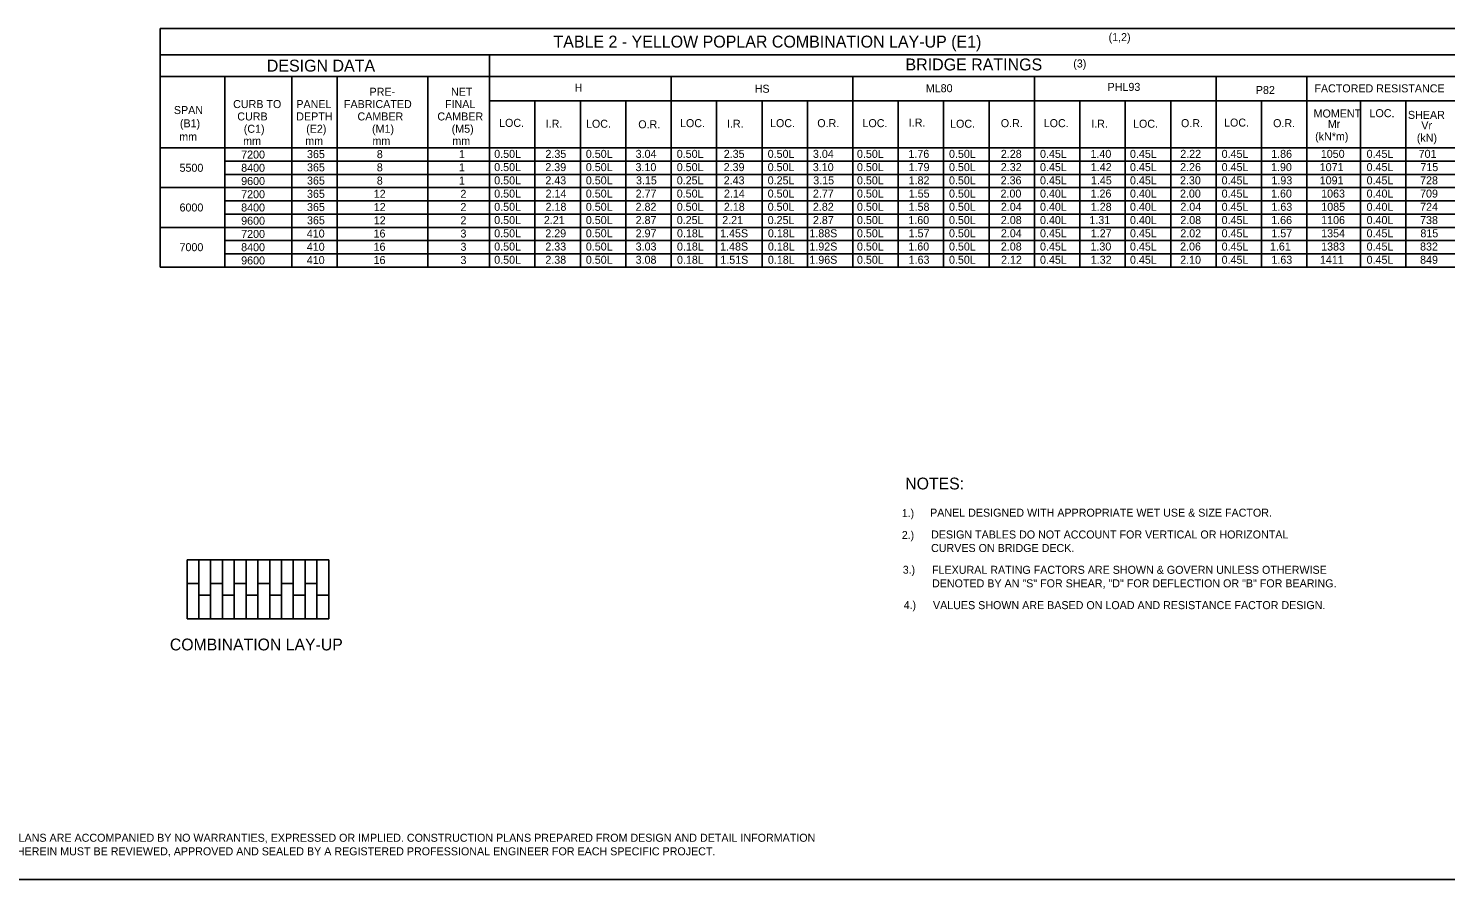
# Model space of a CAD drawing. Extents: x -5022 to -159, y 1126 to 7226.
# Drawn here: x -4611 to -4079, y 1735 to 2054 of the extents above; entities that cross this region are included whole.
import ezdxf

# ---------------------------------------------------------------- set-up
doc = ezdxf.new("R2010")
doc.units = 0
doc.layers.add('2', color=7, linetype='Continuous')
doc.layers.add('4', color=7, linetype='Continuous')

msp = doc.modelspace()

# ---------------------------------------------------------------- linework, layer by layer
at = {"layer": '2'}
for p, q in [((-4498.2, 1854.66), (-4551.35, 1854.66)), ((-4551.35, 1854.66), (-4551.35, 1832.51)), ((-4546.92, 1854.66), (-4546.92, 1832.51)), ((-4542.49, 1854.66), (-4542.49, 1832.51)), ((-4538.07, 1854.66), (-4538.07, 1832.51)), ((-4533.64, 1854.66), (-4533.64, 1832.51)), ((-4529.21, 1854.66), (-4529.21, 1832.51)), ((-4524.78, 1854.66), (-4524.78, 1832.51)), ((-4520.35, 1854.66), (-4520.35, 1832.51)), ((-4515.92, 1854.66), (-4515.92, 1832.51)), ((-4511.49, 1854.66), (-4511.49, 1832.51)), ((-4507.06, 1854.66), (-4507.06, 1832.51)), ((-4502.63, 1854.66), (-4502.63, 1832.51)), ((-4498.2, 1854.66), (-4498.2, 1832.51)), ((-4546.92, 1845.8), (-4551.35, 1845.8)), ((-4538.07, 1845.8), (-4542.49, 1845.8)), ((-4529.21, 1845.8), (-4533.64, 1845.8)), ((-4520.35, 1845.8), (-4524.78, 1845.8)), ((-4511.49, 1845.8), (-4515.92, 1845.8)), ((-4502.63, 1845.8), (-4507.06, 1845.8)), ((-4542.49, 1841.37), (-4546.92, 1841.37)), ((-4533.64, 1841.37), (-4538.07, 1841.37)), ((-4524.78, 1841.37), (-4529.21, 1841.37)), ((-4515.92, 1841.37), (-4520.35, 1841.37)), ((-4507.06, 1841.37), (-4511.49, 1841.37)), ((-4498.2, 1841.37), (-4502.63, 1841.37)), ((-4498.2, 1832.51), (-4551.35, 1832.51)), ((-3855.13, 1734.81), (-4641.13, 1734.81))]:
    msp.add_line(p, q, dxfattribs=at)
at = {"layer": '4'}
for p, q in [((-4561.45, 2053.79), (-4060.31, 2053.79)), ((-4561.45, 2053.79), (-4561.45, 1964.34)), ((-4561.45, 2043.87), (-4060.31, 2043.87)), ((-4437.94, 2043.87), (-4437.94, 1964.34)), ((-4561.45, 2035.8), (-4060.31, 2035.8)), ((-4537.22, 2035.8), (-4537.22, 1964.34)), ((-4512.07, 2035.8), (-4512.07, 1964.34)), ((-4495.02, 2035.8), (-4495.02, 1964.34)), ((-4461.09, 2035.8), (-4461.09, 1964.34)), ((-4437.94, 2035.8), (-4437.94, 1964.34)), ((-4369.82, 2035.8), (-4369.82, 1964.34)), ((-4301.72, 2035.8), (-4301.72, 1964.34)), ((-4233.62, 2035.8), (-4233.62, 1964.34)), ((-4165.52, 2035.8), (-4165.52, 1964.34)), ((-4131.47, 2035.8), (-4131.47, 1964.34)), ((-4437.94, 2026.59), (-4060.31, 2026.59)), ((-4437.94, 2026.59), (-4437.94, 1964.34)), ((-4420.9, 2026.59), (-4420.9, 1964.34)), ((-4403.87, 2026.59), (-4403.87, 1964.34)), ((-4386.85, 2026.59), (-4386.85, 1964.34)), ((-4352.79, 2026.59), (-4352.79, 1964.34)), ((-4335.77, 2026.59), (-4335.77, 1964.34)), ((-4318.75, 2026.59), (-4318.75, 1964.34)), ((-4284.69, 2026.59), (-4284.69, 1964.34)), ((-4267.67, 2026.59), (-4267.67, 1964.34)), ((-4250.64, 2026.59), (-4250.64, 1964.34)), ((-4216.59, 2026.59), (-4216.59, 1964.34)), ((-4199.57, 2026.59), (-4199.57, 1964.34)), ((-4182.54, 2026.59), (-4182.54, 1964.34)), ((-4148.49, 2026.59), (-4148.49, 1964.34)), ((-4111.38, 2026.59), (-4111.38, 1964.34)), ((-4094.36, 2026.59), (-4094.36, 1964.34)), ((-4561.45, 2008.99), (-4060.31, 2008.99)), ((-4537.22, 2004.03), (-4416.56, 2004.03)), ((-4537.22, 2004.03), (-4060.31, 2004.03)), ((-4537.22, 1999.07), (-4416.56, 1999.07)), ((-4537.22, 1999.07), (-4060.31, 1999.07)), ((-4561.45, 1994.11), (-4060.31, 1994.11)), ((-4537.22, 1989.15), (-4416.56, 1989.15)), ((-4537.22, 1989.15), (-4060.31, 1989.15)), ((-4537.22, 1984.19), (-4416.56, 1984.19)), ((-4537.22, 1984.19), (-4060.31, 1984.19)), ((-4561.45, 1979.22), (-4060.31, 1979.22)), ((-4537.22, 1974.26), (-4416.56, 1974.26)), ((-4537.22, 1974.26), (-4060.31, 1974.26)), ((-4537.22, 1969.3), (-4416.56, 1969.3)), ((-4537.22, 1969.3), (-4060.31, 1969.3)), ((-4561.45, 1964.34), (-4060.31, 1964.34))]:
    msp.add_line(p, q, dxfattribs=at)

# ---------------------------------------------------------------- texts
at = {"layer": '2'}
for s, height, p in [('TABLE 2 - YELLOW POPLAR COMBINATION LAY-UP (E1)', 4.4793, (-4413.96, 2046.59)), ('(1,2)', 3, (-4205.83, 2049.01)), ('DESIGN DATA', 4.4793, (-4521.43, 2037.58)), ('BRIDGE RATINGS', 4.4793, (-4281.97, 2038.02)), ('(3)', 3, (-4219.08, 2039.13)), ('PRE-', 3, (-4482.91, 2028.54)), ('NET', 3, (-4452.37, 2028.54)), ('H', 3, (-4406.02, 2030.12)), ('HS', 3, (-4338.51, 2029.66)), ('ML80', 3, (-4274.36, 2029.86)), ('PHL93', 3, (-4206.2, 2030.35)), ('P82', 3, (-4150.62, 2029.19)), ('FACTORED RESISTANCE', 3.0001, (-4128.66, 2029.8)), ('SPAN', 3, (-4556.27, 2021.67)), ('CURB TO', 3, (-4534.05, 2023.92)), ('PANEL', 3, (-4510.35, 2023.92)), ('FABRICATED', 3, (-4492.51, 2023.92)), ('FINAL', 3, (-4454.62, 2023.92)), ('(B1)', 3, (-4554.01, 2016.7)), ('CURB', 3, (-4532.5, 2019.29)), ('DEPTH', 3, (-4510.39, 2019.29)), ('CAMBER', 3, (-4487.43, 2019.29)), ('CAMBER', 3, (-4457.48, 2019.29)), ('LOC.', 3, (-4434.34, 2016.88)), ('I.R.', 3, (-4416.86, 2016.55)), ('LOC.', 3, (-4401.77, 2016.55)), ('O.R.', 3, (-4382.16, 2016.34)), ('LOC.', 3, (-4366.51, 2016.77)), ('I.R.', 3, (-4348.9, 2016.55)), ('LOC.', 3, (-4332.75, 2016.77)), ('O.R.', 3, (-4315.04, 2016.77)), ('LOC.', 3, (-4298.1, 2016.77)), ('I.R.', 3, (-4280.73, 2016.98)), ('LOC.', 3, (-4265.25, 2016.55)), ('O.R.', 3, (-4246.23, 2016.77)), ('LOC.', 3, (-4230.16, 2016.77)), ('I.R.', 3, (-4212.34, 2016.55)), ('LOC.', 3, (-4196.66, 2016.55)), ('O.R.', 3, (-4178.68, 2016.77)), ('LOC.', 3, (-4162.54, 2016.98)), ('O.R.', 3, (-4144.14, 2016.77)), ('MOMENT', 3, (-4128.96, 2020.39)), ('Mr', 3, (-4123.63, 2016.48)), ('LOC.', 3, (-4108, 2020.5)), ('SHEAR', 3, (-4093.59, 2019.87)), ('mm', 3, (-4554.27, 2011.72)), ('(C1)', 3, (-4530.07, 2014.66)), ('(E2)', 3, (-4506.66, 2014.66)), ('(M1)', 3, (-4481.98, 2014.66)), ('(M5)', 3, (-4452.12, 2014.66)), ('(kN*m)', 3, (-4128.39, 2011.82)), ('(kN)', 3, (-4090.26, 2011.29)), ('Vr', 3, (-4088.58, 2015.94)), ('mm', 3, (-4530.3, 2010.13)), ('mm', 3, (-4507.02, 2010.13)), ('mm', 3, (-4481.83, 2010.13)), ('mm', 3, (-4451.88, 2010.13)), ('7200', 3, (-4531.04, 2005.01)), ('365', 3, (-4506.36, 2005.17)), ('8', 3, (-4480.19, 2005.17)), ('1', 3, (-4449.37, 2005.17)), ('0.50L', 3, (-4436.17, 2005.26)), ('0.50L', 3, (-4436.17, 2000.3)), ('2.39', 3, (-4417.01, 2000.3)), ('2.35', 3, (-4416.96, 2005.26)), ('0.50L', 3, (-4401.82, 2005.26)), ('0.50L', 3, (-4401.82, 2000.3)), ('3.10', 3, (-4383.19, 2000.3)), ('3.04', 3, (-4383.14, 2005.26)), ('0.50L', 3, (-4367.73, 2005.26)), ('0.50L', 3, (-4367.73, 2000.3)), ('2.39', 3, (-4350.14, 2000.3)), ('2.35', 3, (-4350.1, 2005.26)), ('0.50L', 3, (-4333.64, 2005.26)), ('0.50L', 3, (-4333.64, 2000.3)), ('3.10', 3, (-4316.72, 2000.3)), ('3.04', 3, (-4316.67, 2005.26)), ('0.50L', 3, (-4300.17, 2005.26)), ('0.50L', 3, (-4300.17, 2000.3)), ('1.76', 3, (-4280.86, 2005.26)), ('1.79', 3, (-4280.78, 2000.3)), ('0.50L', 3, (-4265.66, 2005.26)), ('0.50L', 3, (-4265.66, 2000.3)), ('2.32', 3, (-4246.24, 2000.3)), ('2.28', 3, (-4246.22, 2005.26)), ('0.45L', 3, (-4231.54, 2005.26)), ('0.45L', 3, (-4231.54, 2000.3)), ('1.40', 3, (-4212.62, 2005.26)), ('1.42', 3, (-4212.51, 2000.3)), ('0.45L', 3, (-4197.81, 2005.26)), ('0.45L', 3, (-4197.81, 2000.3)), ('2.26', 3, (-4179.01, 2000.3)), ('2.22', 3, (-4178.95, 2005.26)), ('0.45L', 3, (-4163.45, 2005.26)), ('0.45L', 3, (-4163.45, 2000.3)), ('1.90', 3, (-4144.91, 2000.3)), ('1.86', 3, (-4144.86, 2005.26)), ('1071', 3, (-4126.67, 2000.3)), ('1050', 3, (-4126.26, 2005.26)), ('0.45L', 3, (-4109.09, 2005.27)), ('0.45L', 3, (-4109.09, 2000.3)), ('701', 3, (-4089.58, 2005.27)), ('5500', 3, (-4554.15, 2000.05)), ('8400', 3, (-4531.04, 2000.05)), ('9600', 3, (-4531.04, 1995.09)), ('365', 3, (-4506.36, 2000.21)), ('365', 3, (-4506.36, 1995.25)), ('8', 3, (-4480.19, 2000.21)), ('8', 3, (-4480.19, 1995.25)), ('1', 3, (-4449.37, 2000.21)), ('1', 3, (-4449.37, 1995.25)), ('0.50L', 3, (-4436.17, 1995.34)), ('2.43', 3, (-4417, 1995.34)), ('0.50L', 3, (-4401.82, 1995.34)), ('3.15', 3, (-4383.02, 1995.34)), ('0.25L', 3, (-4367.73, 1995.34)), ('2.43', 3, (-4350.13, 1995.34)), ('0.25L', 3, (-4333.64, 1995.34)), ('3.15', 3, (-4316.56, 1995.34)), ('0.50L', 3, (-4300.17, 1995.34)), ('1.82', 3, (-4280.79, 1995.34)), ('0.50L', 3, (-4265.66, 1995.34)), ('2.36', 3, (-4246.29, 1995.34)), ('0.45L', 3, (-4231.54, 1995.34)), ('1.45', 3, (-4212.45, 1995.34)), ('0.45L', 3, (-4197.81, 1995.34)), ('2.30', 3, (-4179.06, 1995.34)), ('0.45L', 3, (-4163.45, 1995.34)), ('1.93', 3, (-4144.78, 1995.34)), ('1091', 3, (-4126.67, 1995.34)), ('0.45L', 3, (-4109.09, 1995.34)), ('728', 3, (-4089.04, 1995.34)), ('715', 3, (-4088.92, 2000.3)), ('7200', 3, (-4531.04, 1990.13)), ('365', 3, (-4506.36, 1990.29)), ('12', 3, (-4481.34, 1990.29)), ('2', 3, (-4448.84, 1990.29)), ('0.50L', 3, (-4436.17, 1990.38)), ('2.14', 3, (-4416.91, 1990.38)), ('0.50L', 3, (-4401.82, 1990.38)), ('2.77', 3, (-4383.15, 1990.38)), ('0.50L', 3, (-4367.73, 1990.38)), ('2.14', 3, (-4350.04, 1990.38)), ('0.50L', 3, (-4333.64, 1990.38)), ('2.77', 3, (-4316.68, 1990.38)), ('0.50L', 3, (-4300.17, 1990.38)), ('1.55', 3, (-4280.74, 1990.38)), ('0.50L', 3, (-4265.66, 1990.38)), ('2.00', 3, (-4246.34, 1990.38)), ('0.40L', 3, (-4231.54, 1990.38)), ('1.26', 3, (-4212.57, 1990.38)), ('0.40L', 3, (-4197.81, 1990.38)), ('2.00', 3, (-4179.06, 1990.38)), ('0.45L', 3, (-4163.45, 1990.38)), ('1.60', 3, (-4144.91, 1990.38)), ('1063', 3, (-4126.13, 1990.38)), ('0.40L', 3, (-4109.09, 1990.38)), ('709', 3, (-4089.04, 1990.38)), ('6000', 3, (-4554.15, 1985.17)), ('8400', 3, (-4531.04, 1985.17)), ('365', 3, (-4506.36, 1985.33)), ('12', 3, (-4481.34, 1985.33)), ('2', 3, (-4448.84, 1985.33)), ('0.50L', 3, (-4436.17, 1985.42)), ('2.18', 3, (-4416.92, 1985.42)), ('0.50L', 3, (-4401.82, 1985.42)), ('2.82', 3, (-4383.16, 1985.42)), ('0.50L', 3, (-4367.73, 1985.42)), ('2.18', 3, (-4350.06, 1985.42)), ('0.50L', 3, (-4333.64, 1985.42)), ('2.82', 3, (-4316.69, 1985.42)), ('0.50L', 3, (-4300.17, 1985.42)), ('1.58', 3, (-4280.78, 1985.42)), ('0.50L', 3, (-4265.66, 1985.42)), ('2.04', 3, (-4246.21, 1985.42)), ('0.40L', 3, (-4231.54, 1985.42)), ('1.28', 3, (-4212.5, 1985.42)), ('0.40L', 3, (-4197.81, 1985.42)), ('2.04', 3, (-4178.92, 1985.42)), ('0.45L', 3, (-4163.45, 1985.42)), ('1.63', 3, (-4144.78, 1985.42)), ('1085', 3, (-4126.09, 1985.42)), ('0.40L', 3, (-4109.09, 1985.42)), ('724', 3, (-4089.03, 1985.42)), ('9600', 3, (-4531.04, 1980.21)), ('365', 3, (-4506.36, 1980.37)), ('12', 3, (-4481.34, 1980.37)), ('2', 3, (-4448.84, 1980.36)), ('0.50L', 3, (-4436.17, 1980.46)), ('2.21', 3, (-4417.55, 1980.46)), ('0.50L', 3, (-4401.82, 1980.46)), ('2.87', 3, (-4383.15, 1980.46)), ('0.25L', 3, (-4367.73, 1980.46)), ('2.21', 3, (-4350.68, 1980.46)), ('0.25L', 3, (-4333.64, 1980.46)), ('2.87', 3, (-4316.68, 1980.46)), ('0.50L', 3, (-4300.17, 1980.46)), ('1.60', 3, (-4280.9, 1980.46)), ('0.50L', 3, (-4265.66, 1980.46)), ('2.08', 3, (-4246.22, 1980.46)), ('0.40L', 3, (-4231.54, 1980.46)), ('1.31', 3, (-4213.04, 1980.46)), ('0.40L', 3, (-4197.81, 1980.46)), ('2.08', 3, (-4178.94, 1980.46)), ('0.45L', 3, (-4163.45, 1980.46)), ('1.66', 3, (-4144.86, 1980.46)), ('1106', 3, (-4126.13, 1980.46)), ('0.40L', 3, (-4109.09, 1980.46)), ('738', 3, (-4089.04, 1980.46)), ('7200', 3, (-4531.04, 1975.25)), ('410', 3, (-4506.44, 1975.41)), ('16', 3, (-4481.4, 1975.41)), ('3', 3, (-4448.82, 1975.4)), ('0.50L', 3, (-4436.17, 1975.5)), ('2.29', 3, (-4417.01, 1975.5)), ('0.50L', 3, (-4401.82, 1975.5)), ('2.97', 3, (-4383.15, 1975.5)), ('0.18L', 3, (-4367.65, 1975.5)), ('1.45S', 3, (-4351.47, 1975.5)), ('0.18L', 3, (-4333.56, 1975.5)), ('1.88S', 3, (-4318.01, 1975.5)), ('0.50L', 3, (-4300.17, 1975.5)), ('1.57', 3, (-4280.78, 1975.5)), ('0.50L', 3, (-4265.66, 1975.5)), ('2.04', 3, (-4246.21, 1975.5)), ('0.45L', 3, (-4231.54, 1975.5)), ('1.27', 3, (-4212.5, 1975.5)), ('0.45L', 3, (-4197.81, 1975.5)), ('2.02', 3, (-4178.95, 1975.5)), ('0.45L', 3, (-4163.45, 1975.5)), ('1.57', 3, (-4144.79, 1975.5)), ('1354', 3, (-4126.12, 1975.5)), ('0.45L', 3, (-4109.09, 1975.5)), ('815', 3, (-4088.92, 1975.5)), ('7000', 3, (-4554.15, 1970.29)), ('8400', 3, (-4531.04, 1970.29)), ('410', 3, (-4506.44, 1970.45)), ('16', 3, (-4481.4, 1970.45)), ('3', 3, (-4448.82, 1970.44)), ('0.50L', 3, (-4436.17, 1970.54)), ('2.33', 3, (-4417, 1970.54)), ('0.50L', 3, (-4401.82, 1970.54)), ('3.03', 3, (-4383.14, 1970.54)), ('0.18L', 3, (-4367.65, 1970.54)), ('1.48S', 3, (-4351.47, 1970.54)), ('0.18L', 3, (-4333.56, 1970.54)), ('1.92S', 3, (-4318.01, 1970.54)), ('0.50L', 3, (-4300.17, 1970.54)), ('1.60', 3, (-4280.9, 1970.54)), ('0.50L', 3, (-4265.66, 1970.54)), ('2.08', 3, (-4246.22, 1970.54)), ('0.45L', 3, (-4231.54, 1970.54)), ('1.30', 3, (-4212.62, 1970.54)), ('0.45L', 3, (-4197.81, 1970.54)), ('2.06', 3, (-4179.01, 1970.54)), ('0.45L', 3, (-4163.45, 1970.54)), ('1.61', 3, (-4145.33, 1970.54)), ('1383', 3, (-4126.13, 1970.54)), ('0.45L', 3, (-4109.09, 1970.54)), ('832', 3, (-4089.05, 1970.54)), ('9600', 3, (-4531.04, 1965.33)), ('410', 3, (-4506.44, 1965.48)), ('16', 3, (-4481.4, 1965.48)), ('3', 3, (-4448.82, 1965.48)), ('0.50L', 3, (-4436.17, 1965.58)), ('2.38', 3, (-4417, 1965.58)), ('0.50L', 3, (-4401.82, 1965.58)), ('3.08', 3, (-4383.15, 1965.58)), ('0.18L', 3, (-4367.65, 1965.58)), ('1.51S', 3, (-4351.39, 1965.58)), ('0.18L', 3, (-4333.56, 1965.58)), ('1.96S', 3, (-4318.01, 1965.58)), ('0.50L', 3, (-4300.17, 1965.58)), ('1.63', 3, (-4280.78, 1965.58)), ('0.50L', 3, (-4265.66, 1965.58)), ('2.12', 3, (-4246.15, 1965.58)), ('0.45L', 3, (-4231.54, 1965.58)), ('1.32', 3, (-4212.51, 1965.58)), ('0.45L', 3, (-4197.81, 1965.58)), ('2.10', 3, (-4178.98, 1965.58)), ('0.45L', 3, (-4163.45, 1965.58)), ('1.63', 3, (-4144.78, 1965.58)), ('1411', 3, (-4126.59, 1965.58)), ('0.45L', 3, (-4109.09, 1965.58)), ('849', 3, (-4089.04, 1965.58)), ('NOTES:', 4.429, (-4282.06, 1881.02)), ('1.)', 2.952, (-4283.34, 1870.68)), ('PANEL DESIGNED WITH APPROPRIATE WET USE & SIZE FACTOR.', 3.0001, (-4272.75, 1870.81)), ('2.)', 2.952, (-4283.34, 1862.49)), ('DESIGN TABLES DO NOT ACCOUNT FOR VERTICAL OR HORIZONTAL', 3.0001, (-4272.39, 1862.64)), ('CURVES ON BRIDGE DECK.', 3.0001, (-4272.39, 1857.57)), ('3.)', 2.952, (-4282.98, 1849.46)), ('FLEXURAL RATING FACTORS ARE SHOWN & GOVERN UNLESS OTHERWISE', 3.0001, (-4272.03, 1849.4)), ('DENOTED BY AN "S" FOR SHEAR, "D" FOR DEFLECTION OR "B" FOR BEARING.', 3.0001, (-4272.03, 1844.33)), ('4.)', 2.952, (-4282.62, 1836.22)), ('VALUES SHOWN ARE BASED ON LOAD AND RESISTANCE FACTOR DESIGN.', 3.0001, (-4271.67, 1836.16)), ('COMBINATION LAY-UP', 4.4293, (-4557.78, 1820.7)), ('THESE PLANS ARE ACCOMPANIED BY NO WARRANTIES, EXPRESSED OR IMPLIED. CONSTRUCTION PLANS PREPARED FROM DESIGN AND DETAIL INFORMATION', 3.00008, (-4631.65, 1749)), ('SHOWN HEREIN MUST BE REVIEWED, APPROVED AND SEALED BY A REGISTERED PROFESSIONAL ENGINEER FOR EACH SPECIFIC PROJECT.', 3.00008, (-4631.65, 1743.92))]:
    msp.add_text(s, height=height, dxfattribs=at).set_placement(p)

doc.saveas('drawing.dxf')
